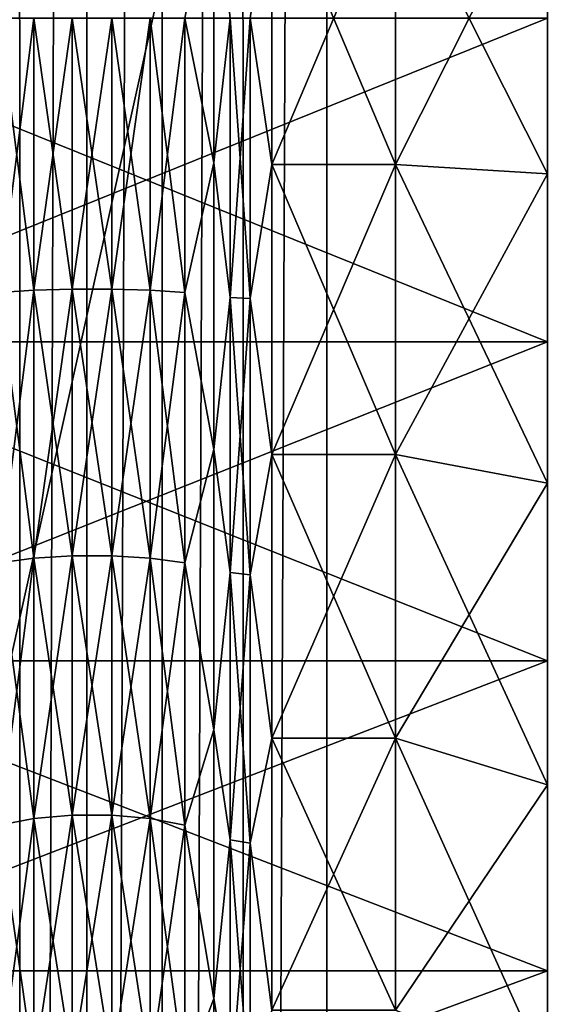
# Model space of a CAD drawing. Header units: metres. Extents: x -206 to 75, y -104 to 104.
# Tile 714 of 1056: x -36.77 to -33.29, y -6.5 to -0.01. Entities that reach past the tile are written whole.
import ezdxf

# ---------------------------------------------------------------- set-up
doc = ezdxf.new("R2010")
doc.units = ezdxf.units.M
doc.layers.add('solid_01_1-CONSUMER_THERM_B_125288', color=7, linetype='CONTINUOUS')

msp = doc.modelspace()

# ---------------------------------------------------------------- linework, layer by layer
at = {"layer": 'solid_01_1-CONSUMER_THERM_B_125288'}
for points in [[(-36.784092, 64.272545), (-36.765686, -64.293373), (-37.138596, -64.702545)], [(-36.784092, 64.272545), (-36.342251, 63.938988), (-36.765686, -64.293373)], [(-36.342251, 63.938988), (-36.32394, -63.959686), (-36.765686, -64.293373)], [(-36.342251, 63.938988), (-35.846645, 63.692299), (-36.32394, -63.959686)], [(-35.846645, 63.692299), (-35.828407, -63.712856), (-36.32394, -63.959686)], [(-35.846645, 63.692299), (-35.314156, 63.540874), (-35.828407, -63.712856)], [(-35.314156, 63.540874), (-35.295959, -63.561279), (-35.828407, -63.712856)], [(-35.314156, 63.540874), (-34.762913, 63.489876), (-35.295959, -63.561279)], [(-34.762913, 63.489876), (-34.744732, -63.510124), (-35.295959, -63.561279)], [(-30.762913, 63.490448), (-34.744732, -63.510124), (-34.762913, 63.489876)], [(-30.762913, 63.490448), (-30.744732, -63.509552), (-34.744732, -63.510124)], [(-37.500069, 41.072453, 108.410858), (37.499931, 41.072487, 108.410858), (-37.500031, -41.072514, 108.410858)], [(37.499931, 41.072487, 108.410858), (37.499969, -41.072479, 108.410858), (-37.500031, -41.072514, 108.410858)], [(-42.500034, -37.500031, 108.5), (42.499931, 37.500008, 108.5), (-42.500069, 37.499969, 108.5)], [(-42.500034, -37.500031, 108.5), (42.499966, -37.499992, 108.5), (42.499931, 37.500008, 108.5)], [(-40.000057, 18.499969, 6), (-40.000042, -18.500031, 6), (-31.800058, 18.499973, 6)], [(-40.000042, -18.500031, 6), (-31.800041, -18.500027, 6), (-31.800058, 18.499973, 6)], [(-33.300053, 6.276463, 7.950205), (-33.300049, -6.27651, 7.950202), (-33.300049, -4.235879, 7.314325)], [(-33.300053, 1.026576, 8.182261), (-33.300049, -6.27651, 7.950202), (-33.300053, 6.276463, 7.950205)], [(-33.300053, 6.276463, 7.950205), (-33.300049, -4.235879, 7.314325), (-33.300053, 4.235827, 7.314326)], [(-33.300049, -6.276519, 41.049793), (-33.300053, 6.276454, 41.049797), (-33.300053, 4.235823, 41.685677)], [(-33.300049, -1.026632, 40.817738), (-33.300053, 6.276454, 41.049797), (-33.300049, -6.276519, 41.049793)], [(-33.300049, -1.026632, 40.817738), (-33.300053, 1.026576, 40.817738), (-33.300053, 6.276454, 41.049797)], [(-33.300053, 4.235827, 7.314326), (-33.300049, -4.235879, 7.314325), (-33.300049, -2.133493, 6.929059)], [(-33.300053, 4.235827, 7.314326), (-33.300049, -2.133493, 6.929059), (-33.300053, 2.133438, 6.929059)], [(-33.300049, -4.235883, 41.685673), (-33.300053, 4.235823, 41.685677), (-33.300053, 2.133437, 42.070942)], [(-33.300049, -6.276519, 41.049793), (-33.300053, 4.235823, 41.685677), (-33.300049, -4.235883, 41.685673)], [(-33.300053, 2.133438, 6.929059), (-33.300049, -2.133493, 6.929059), (-33.300049, -0.000028, 6.800013)], [(-33.300049, -2.133494, 42.070942), (-33.300053, 2.133437, 42.070942), (-33.300049, -0.000028, 42.199989)], [(-33.300049, -4.235883, 41.685673), (-33.300053, 2.133437, 42.070942), (-33.300049, -2.133494, 42.070942)], [(-34.300049, -0.963864, 9.18029), (-33.300049, -1.026632, 8.182261), (-33.300053, 1.026576, 8.182261)], [(-34.300049, -0.963864, 9.18029), (-33.300053, 1.026576, 8.182261), (-34.300049, 0.963807, 9.18029)], [(-34.300049, 0.963807, 39.81971), (-33.300053, 1.026576, 40.817738), (-33.300049, -1.026632, 40.817738)], [(-33.300053, 1.026576, 8.182261), (-33.300049, -1.026632, 8.182261), (-33.300049, -6.27651, 7.950202)], [(-35.68795, -0.000029, 9.503132), (-35.497803, -0.952723, 9.357359), (-35.497803, 0.952665, 9.357359)], [(-35.68795, -0.000029, 39.496868), (-35.497803, 0.952665, 39.642639), (-35.497803, -0.952723, 39.642639)], [(-35.38979, -0.000029, 9.231768), (-35.497803, 0.952665, 9.357359), (-35.497803, -0.952723, 9.357359)], [(-35.497803, -0.952723, 39.642639), (-35.497803, 0.952665, 39.642639), (-35.38979, -0.000029, 39.76823)], [(-35.258686, -0.000029, 39.829144), (-35.11578, 0.963806, 39.81971), (-35.115776, -0.963863, 39.81971)], [(-35.258686, -0.000029, 9.170857), (-35.115776, -0.963863, 9.180289), (-35.11578, 0.963806, 9.180289)], [(-35.11578, 0.963806, 39.81971), (-34.300049, 0.963807, 39.81971), (-34.300049, -0.963864, 39.81971)], [(-34.300049, 0.963807, 9.18029), (-35.11578, 0.963806, 9.180289), (-35.115776, -0.963863, 9.180289)], [(-35.115776, -0.963863, 39.81971), (-35.11578, 0.963806, 39.81971), (-34.300049, -0.963864, 39.81971)], [(-34.300049, -0.963864, 9.18029), (-34.300049, 0.963807, 9.18029), (-35.115776, -0.963863, 9.180289)], [(-34.300049, -0.963864, 39.81971), (-34.300049, 0.963807, 39.81971), (-33.300049, -1.026632, 40.817738)], [(-33.300049, -0.000028, 42.199989), (-38.5849, -0.00003, 42.200001), (-38.5849, -2.13353, 42.070946)], [(-33.300049, -2.133494, 42.070942), (-33.300049, -0.000028, 42.199989), (-38.5849, -2.13353, 42.070946)], [(-33.300049, -0.000028, 6.800013), (-33.300049, -2.133493, 6.929059), (-38.5849, -0.00003, 6.8)], [(-33.300049, -2.133493, 6.929059), (-38.5849, -2.13353, 6.929053), (-38.5849, -0.00003, 6.8)], [(-36.682114, -1.792648, 39.263546), (-36.911091, -1.807611, 39.386772), (-36.911091, -0.00003, 39.496109)], [(-36.682114, -0.00003, 39.371979), (-36.682114, -1.792648, 39.263546), (-36.911091, -0.00003, 39.496109)], [(-36.682114, -0.00003, 9.628021), (-36.911091, -0.00003, 9.503891), (-36.911091, -1.807611, 9.61323)], [(-36.682114, -1.792648, 9.736455), (-36.682114, -0.00003, 9.628021), (-36.911091, -1.807611, 9.61323)], [(-36.42963, -0.000029, 39.308025), (-36.42963, -1.78494, 39.200058), (-36.682114, -0.00003, 39.371979)], [(-36.42963, -0.000029, 9.691974), (-36.682114, -0.00003, 9.628021), (-36.682114, -1.792648, 9.736455)], [(-36.42963, -1.78494, 9.799941), (-36.42963, -0.000029, 9.691974), (-36.682114, -1.792648, 9.736455)], [(-36.42963, -1.78494, 39.200058), (-36.682114, -1.792648, 39.263546), (-36.682114, -0.00003, 39.371979)], [(-36.169174, -1.784959, 39.200218), (-36.42963, -1.78494, 39.200058), (-36.42963, -0.000029, 39.308025)], [(-36.169174, -0.000029, 39.308189), (-36.169174, -1.784959, 39.200218), (-36.42963, -0.000029, 39.308025)], [(-36.169174, -0.000029, 9.691812), (-36.42963, -0.000029, 9.691974), (-36.42963, -1.78494, 9.799941)], [(-36.169174, -1.784959, 9.79978), (-36.169174, -0.000029, 9.691812), (-36.42963, -1.78494, 9.799941)], [(-35.916771, -1.792705, 39.264015), (-36.169174, -1.784959, 39.200218), (-36.169174, -0.000029, 39.308189)], [(-35.916771, -0.000029, 39.372456), (-35.916771, -1.792705, 39.264015), (-36.169174, -0.000029, 39.308189)], [(-35.916771, -0.000029, 9.627546), (-36.169174, -0.000029, 9.691812), (-36.169174, -1.784959, 9.79978)], [(-35.916771, -1.792705, 9.735983), (-35.916771, -0.000029, 9.627546), (-36.169174, -1.784959, 9.79978)], [(-35.68795, -1.807702, 39.387524), (-35.916771, -1.792705, 39.264015), (-35.916771, -0.000029, 39.372456)], [(-35.68795, -0.000029, 39.496868), (-35.68795, -1.807702, 39.387524), (-35.916771, -0.000029, 39.372456)], [(-35.68795, -0.000029, 9.503132), (-35.916771, -0.000029, 9.627546), (-35.916771, -1.792705, 9.735983)], [(-35.68795, -1.807702, 9.612475), (-35.68795, -0.000029, 9.503132), (-35.916771, -1.792705, 9.735983)], [(-35.68795, -1.807702, 9.612475), (-35.497803, -0.952723, 9.357359), (-35.68795, -0.000029, 9.503132)], [(-35.68795, -0.000029, 39.496868), (-35.497803, -0.952723, 39.642639), (-35.68795, -1.807702, 39.387524)], [(-35.38979, -1.840411, 9.343091), (-35.38979, -0.000029, 9.231768), (-35.497803, -0.952723, 9.357359)], [(-35.497803, -0.952723, 39.642639), (-35.38979, -0.000029, 39.76823), (-35.38979, -1.840411, 39.65691)], [(-35.258686, -0.000029, 9.170857), (-35.38979, -0.000029, 9.231768), (-35.38979, -1.840411, 9.343091)], [(-35.258682, -1.847753, 9.282624), (-35.258686, -0.000029, 9.170857), (-35.38979, -1.840411, 9.343091)], [(-35.258682, -1.847753, 39.717377), (-35.38979, -1.840411, 39.65691), (-35.38979, -0.000029, 39.76823)], [(-35.258686, -0.000029, 39.829144), (-35.258682, -1.847753, 39.717377), (-35.38979, -0.000029, 39.76823)], [(-35.258686, -0.000029, 39.829144), (-35.115776, -0.963863, 39.81971), (-35.258682, -1.847753, 39.717377)], [(-35.258682, -1.847753, 9.282624), (-35.115776, -0.963863, 9.180289), (-35.258686, -0.000029, 9.170857)], [(-35.68795, -1.807702, 9.612475), (-35.497799, -2.843087, 9.596168), (-35.497803, -0.952723, 9.357359)], [(-35.68795, -1.807702, 39.387524), (-35.497803, -0.952723, 39.642639), (-35.497799, -2.843087, 39.403831)], [(-35.38979, -1.840411, 9.343091), (-35.497803, -0.952723, 9.357359), (-35.497799, -2.843087, 9.596168)], [(-35.497799, -2.843087, 39.403831), (-35.497803, -0.952723, 39.642639), (-35.38979, -1.840411, 39.65691)], [(-35.258682, -1.847753, 39.717377), (-35.115776, -0.963863, 39.81971), (-35.115776, -2.876332, 39.57811)], [(-35.258682, -1.847753, 9.282624), (-35.115776, -2.876332, 9.42189), (-35.115776, -0.963863, 9.180289)], [(-35.115776, -0.963863, 39.81971), (-34.300049, -0.963864, 39.81971), (-34.300049, -2.876336, 39.57811)], [(-35.115776, -2.876332, 39.57811), (-35.115776, -0.963863, 39.81971), (-34.300049, -2.876336, 39.57811)], [(-34.300049, -0.963864, 9.18029), (-35.115776, -0.963863, 9.180289), (-35.115776, -2.876332, 9.42189)], [(-34.300049, -2.876336, 9.421891), (-34.300049, -0.963864, 9.18029), (-35.115776, -2.876332, 9.42189)], [(-34.300049, -2.876336, 9.421891), (-33.300049, -1.026632, 8.182261), (-34.300049, -0.963864, 9.18029)], [(-34.300049, -0.963864, 39.81971), (-33.300049, -1.026632, 40.817738), (-33.300049, -3.063665, 40.560406)], [(-34.300049, -2.876336, 39.57811), (-34.300049, -0.963864, 39.81971), (-33.300049, -3.063665, 40.560406)], [(-34.300049, -2.876336, 9.421891), (-33.300049, -3.063665, 8.439595), (-33.300049, -1.026632, 8.182261)], [(-33.300049, -1.026632, 8.182261), (-33.300049, -3.063665, 8.439595), (-33.300049, -6.27651, 7.950202)], [(-33.300049, -1.026632, 40.817738), (-33.300049, -6.276519, 41.049793), (-33.300045, -8.225603, 40.172588)], [(-33.300049, -3.063665, 40.560406), (-33.300049, -1.026632, 40.817738), (-33.300045, -8.225603, 40.172588)], [(-36.682114, -1.792648, 39.263546), (-36.682114, -3.559127, 38.939827), (-36.911091, -1.807611, 39.386772)], [(-36.682114, -1.792648, 9.736455), (-36.911091, -1.807611, 9.61323), (-36.911087, -3.588833, 9.939651)], [(-36.682114, -3.559127, 38.939827), (-36.911087, -3.588833, 39.060349), (-36.911091, -1.807611, 39.386772)], [(-36.682114, -3.559127, 10.060174), (-36.682114, -1.792648, 9.736455), (-36.911087, -3.588833, 9.939651)], [(-36.42963, -1.78494, 39.200058), (-36.42963, -3.543822, 38.877731), (-36.682114, -1.792648, 39.263546)], [(-36.42963, -1.78494, 9.799941), (-36.682114, -1.792648, 9.736455), (-36.682114, -3.559127, 10.060174)], [(-36.42963, -3.543822, 10.122268), (-36.42963, -1.78494, 9.799941), (-36.682114, -3.559127, 10.060174)], [(-36.42963, -3.543822, 38.877731), (-36.682114, -3.559127, 38.939827), (-36.682114, -1.792648, 39.263546)], [(-36.169174, -3.543861, 38.877888), (-36.42963, -3.543822, 38.877731), (-36.42963, -1.78494, 39.200058)], [(-36.169174, -1.784959, 39.200218), (-36.169174, -3.543861, 38.877888), (-36.42963, -1.78494, 39.200058)], [(-36.169174, -1.784959, 9.79978), (-36.42963, -1.78494, 9.799941), (-36.42963, -3.543822, 10.122268)], [(-36.169174, -3.543861, 10.12211), (-36.169174, -1.784959, 9.79978), (-36.42963, -3.543822, 10.122268)], [(-35.916767, -3.55924, 38.940289), (-36.169174, -3.543861, 38.877888), (-36.169174, -1.784959, 39.200218)], [(-35.916771, -1.792705, 39.264015), (-35.916767, -3.55924, 38.940289), (-36.169174, -1.784959, 39.200218)], [(-35.916771, -1.792705, 9.735983), (-36.169174, -1.784959, 9.79978), (-36.169174, -3.543861, 10.12211)], [(-35.916767, -3.55924, 10.059712), (-35.916771, -1.792705, 9.735983), (-36.169174, -3.543861, 10.12211)], [(-35.68795, -3.589015, 39.061089), (-35.916767, -3.55924, 38.940289), (-35.916771, -1.792705, 39.264015)], [(-35.68795, -1.807702, 39.387524), (-35.68795, -3.589015, 39.061089), (-35.916771, -1.792705, 39.264015)], [(-35.68795, -1.807702, 9.612475), (-35.916771, -1.792705, 9.735983), (-35.916767, -3.55924, 10.059712)], [(-35.68795, -3.589015, 9.938913), (-35.68795, -1.807702, 9.612475), (-35.916767, -3.55924, 10.059712)], [(-35.68795, -3.589015, 9.938913), (-35.497799, -2.843087, 9.596168), (-35.68795, -1.807702, 9.612475)], [(-35.68795, -1.807702, 39.387524), (-35.497799, -2.843087, 39.403831), (-35.68795, -3.589015, 39.061089)], [(-35.38979, -3.653956, 9.675435), (-35.38979, -1.840411, 9.343091), (-35.497799, -2.843087, 9.596168)], [(-35.497799, -2.843087, 39.403831), (-35.38979, -1.840411, 39.65691), (-35.38979, -3.653956, 39.324566)], [(-35.258682, -1.847753, 9.282624), (-35.38979, -1.840411, 9.343091), (-35.38979, -3.653956, 9.675435)], [(-35.258682, -3.668533, 39.383705), (-35.38979, -3.653956, 39.324566), (-35.38979, -1.840411, 39.65691)], [(-35.258682, -1.847753, 39.717377), (-35.258682, -3.668533, 39.383705), (-35.38979, -1.840411, 39.65691)], [(-35.258682, -3.668533, 9.616294), (-35.258682, -1.847753, 9.282624), (-35.38979, -3.653956, 9.675435)], [(-35.258682, -1.847753, 39.717377), (-35.115776, -2.876332, 39.57811), (-35.258682, -3.668533, 39.383705)], [(-35.258682, -3.668533, 9.616294), (-35.115776, -2.876332, 9.42189), (-35.258682, -1.847753, 9.282624)], [(-33.300049, -2.133493, 6.929059), (-33.300049, -4.235879, 7.314325), (-38.5849, -2.13353, 6.929053)], [(-33.300049, -2.133494, 42.070942), (-38.5849, -2.13353, 42.070946), (-38.5849, -4.235918, 41.685669)], [(-33.300049, -4.235883, 41.685673), (-33.300049, -2.133494, 42.070942), (-38.5849, -4.235918, 41.685669)], [(-33.300049, -4.235879, 7.314325), (-38.5849, -4.235918, 7.31433), (-38.5849, -2.13353, 6.929053)], [(-35.68795, -3.589015, 9.938913), (-35.497799, -4.688614, 10.070019), (-35.497799, -2.843087, 9.596168)], [(-35.68795, -3.589015, 39.061089), (-35.497799, -2.843087, 39.403831), (-35.497799, -4.688614, 38.929981)], [(-35.38979, -3.653956, 9.675435), (-35.497799, -2.843087, 9.596168), (-35.497799, -4.688614, 10.070019)], [(-35.497799, -4.688614, 38.929981), (-35.497799, -2.843087, 39.403831), (-35.38979, -3.653956, 39.324566)], [(-35.258682, -3.668533, 39.383705), (-35.115776, -2.876332, 39.57811), (-35.115776, -4.74344, 39.098717)], [(-35.258682, -3.668533, 9.616294), (-35.115776, -4.74344, 9.901282), (-35.115776, -2.876332, 9.42189)], [(-35.115776, -2.876332, 39.57811), (-34.300049, -2.876336, 39.57811), (-34.300049, -4.743446, 39.098717)], [(-35.115776, -4.74344, 39.098717), (-35.115776, -2.876332, 39.57811), (-34.300049, -4.743446, 39.098717)], [(-34.300049, -2.876336, 9.421891), (-35.115776, -2.876332, 9.42189), (-35.115776, -4.74344, 9.901282)], [(-34.300049, -4.743446, 9.901284), (-34.300049, -2.876336, 9.421891), (-35.115776, -4.74344, 9.901282)], [(-34.300049, -4.743446, 9.901284), (-33.300049, -3.063665, 8.439595), (-34.300049, -2.876336, 9.421891)], [(-34.300049, -2.876336, 39.57811), (-33.300049, -3.063665, 40.560406), (-33.300049, -5.0524, 40.049789)], [(-34.300049, -4.743446, 39.098717), (-34.300049, -2.876336, 39.57811), (-33.300049, -5.0524, 40.049789)], [(-34.300049, -4.743446, 9.901284), (-33.300049, -5.0524, 8.950211), (-33.300049, -3.063665, 8.439595)], [(-33.300049, -3.063665, 8.439595), (-33.300045, -8.225591, 8.827407), (-33.300049, -6.27651, 7.950202)], [(-33.300049, -3.063665, 8.439595), (-33.300049, -5.0524, 8.950211), (-33.300045, -8.225591, 8.827407)], [(-33.300049, -5.0524, 40.049789), (-33.300049, -3.063665, 40.560406), (-33.300045, -8.225603, 40.172588)], [(-36.682114, -3.559127, 38.939827), (-36.682114, -5.273706, 38.40554), (-36.911087, -3.588833, 39.060349)], [(-36.682114, -3.559127, 10.060174), (-36.911087, -3.588833, 9.939651), (-36.911087, -5.317723, 10.478395)], [(-36.682114, -5.273706, 10.594459), (-36.682114, -3.559127, 10.060174), (-36.911087, -5.317723, 10.478395)], [(-36.42963, -3.543822, 38.877731), (-36.42963, -5.251028, 38.345745), (-36.682114, -3.559127, 38.939827)], [(-36.42963, -3.543822, 10.122268), (-36.682114, -3.559127, 10.060174), (-36.682114, -5.273706, 10.594459)], [(-36.42963, -5.251028, 10.654255), (-36.42963, -3.543822, 10.122268), (-36.682114, -5.273706, 10.594459)], [(-36.42963, -5.251028, 38.345745), (-36.682114, -5.273706, 38.40554), (-36.682114, -3.559127, 38.939827)], [(-36.16917, -5.251085, 38.345898), (-36.42963, -5.251028, 38.345745), (-36.42963, -3.543822, 38.877731)], [(-36.169174, -3.543861, 38.877888), (-36.16917, -5.251085, 38.345898), (-36.42963, -3.543822, 38.877731)], [(-36.169174, -3.543861, 10.12211), (-36.42963, -3.543822, 10.122268), (-36.42963, -5.251028, 10.654255)], [(-36.16917, -5.251085, 10.654103), (-36.169174, -3.543861, 10.12211), (-36.42963, -5.251028, 10.654255)], [(-35.916767, -5.273874, 38.405987), (-36.16917, -5.251085, 38.345898), (-36.169174, -3.543861, 38.877888)], [(-35.916767, -3.55924, 38.940289), (-35.916767, -5.273874, 38.405987), (-36.169174, -3.543861, 38.877888)], [(-35.916767, -3.55924, 10.059712), (-36.169174, -3.543861, 10.12211), (-36.16917, -5.251085, 10.654103)], [(-35.916767, -5.273874, 10.594014), (-35.916767, -3.55924, 10.059712), (-36.16917, -5.251085, 10.654103)], [(-35.687946, -5.317992, 38.522316), (-35.916767, -5.273874, 38.405987), (-35.916767, -3.55924, 38.940289)], [(-35.68795, -3.589015, 39.061089), (-35.687946, -5.317992, 38.522316), (-35.916767, -3.55924, 38.940289)], [(-35.68795, -3.589015, 9.938913), (-35.916767, -3.55924, 10.059712), (-35.916767, -5.273874, 10.594014)], [(-36.682114, -5.273706, 38.40554), (-36.911087, -5.317723, 38.521606), (-36.911087, -3.588833, 39.060349)], [(-35.687946, -5.317992, 10.477684), (-35.68795, -3.589015, 9.938913), (-35.916767, -5.273874, 10.594014)], [(-35.687946, -5.317992, 10.477684), (-35.497799, -4.688614, 10.070019), (-35.68795, -3.589015, 9.938913)], [(-35.68795, -3.589015, 39.061089), (-35.497799, -4.688614, 38.929981), (-35.687946, -5.317992, 38.522316)], [(-35.389786, -5.414218, 10.223955), (-35.38979, -3.653956, 9.675435), (-35.497799, -4.688614, 10.070019)], [(-35.497799, -4.688614, 38.929981), (-35.38979, -3.653956, 39.324566), (-35.389786, -5.414218, 38.776043)], [(-35.258682, -3.668533, 9.616294), (-35.38979, -3.653956, 9.675435), (-35.389786, -5.414218, 10.223955)], [(-35.258682, -5.435818, 38.832996), (-35.389786, -5.414218, 38.776043), (-35.38979, -3.653956, 39.324566)], [(-35.258682, -3.668533, 39.383705), (-35.258682, -5.435818, 38.832996), (-35.38979, -3.653956, 39.324566)], [(-35.258682, -5.435818, 10.167003), (-35.258682, -3.668533, 9.616294), (-35.389786, -5.414218, 10.223955)], [(-35.258682, -3.668533, 39.383705), (-35.115776, -4.74344, 39.098717), (-35.258682, -5.435818, 38.832996)], [(-35.258682, -5.435818, 10.167003), (-35.115776, -4.74344, 9.901282), (-35.258682, -3.668533, 9.616294)], [(-33.300049, -4.235879, 7.314325), (-33.300049, -6.27651, 7.950202), (-38.5849, -4.235918, 7.31433)], [(-33.300049, -4.235883, 41.685673), (-38.5849, -4.235918, 41.685669), (-38.584896, -6.276537, 41.049786)], [(-33.300049, -6.27651, 7.950202), (-38.584896, -6.276537, 7.950212), (-38.5849, -4.235918, 7.31433)], [(-33.300049, -6.276519, 41.049793), (-33.300049, -4.235883, 41.685673), (-38.584896, -6.276537, 41.049786)], [(-35.687946, -5.317992, 10.477684), (-35.497799, -6.4602, 10.771439), (-35.497799, -4.688614, 10.070019)], [(-35.687946, -5.317992, 38.522316), (-35.497799, -4.688614, 38.929981), (-35.497799, -6.4602, 38.228561)], [(-35.389786, -5.414218, 10.223955), (-35.497799, -4.688614, 10.070019), (-35.497799, -6.4602, 10.771439)], [(-35.497799, -6.4602, 38.228561), (-35.497799, -4.688614, 38.929981), (-35.389786, -5.414218, 38.776043)], [(-35.258682, -5.435818, 38.832996), (-35.115776, -4.74344, 39.098717), (-35.115776, -6.535741, 38.389095)], [(-35.258682, -5.435818, 10.167003), (-35.115776, -6.535741, 10.610905), (-35.115776, -4.74344, 9.901282)], [(-35.115776, -4.74344, 39.098717), (-34.300049, -4.743446, 39.098717), (-34.300049, -6.535749, 38.389091)], [(-35.115776, -6.535741, 38.389095), (-35.115776, -4.74344, 39.098717), (-34.300049, -6.535749, 38.389091)], [(-34.300049, -4.743446, 9.901284), (-35.115776, -4.74344, 9.901282), (-35.115776, -6.535741, 10.610905)], [(-34.300049, -6.535749, 10.610909), (-34.300049, -4.743446, 9.901284), (-35.115776, -6.535741, 10.610905)], [(-34.300049, -6.535749, 10.610909), (-33.300049, -5.0524, 8.950211), (-34.300049, -4.743446, 9.901284)], [(-34.300049, -4.743446, 39.098717), (-33.300049, -5.0524, 40.049789), (-33.300049, -6.96147, 39.293941)], [(-34.300049, -6.535749, 38.389091), (-34.300049, -4.743446, 39.098717), (-33.300049, -6.96147, 39.293941)], [(-34.300049, -6.535749, 10.610909), (-33.300049, -6.96147, 9.706058), (-33.300049, -5.0524, 8.950211)], [(-33.300049, -5.0524, 8.950211), (-33.300049, -6.96147, 9.706058), (-33.300045, -8.225591, 8.827407)], [(-33.300049, -5.0524, 40.049789), (-33.300045, -8.225603, 40.172588), (-33.300045, -10.054789, 39.066803)], [(-33.300049, -6.96147, 39.293941), (-33.300049, -5.0524, 40.049789), (-33.300045, -10.054789, 39.066803)], [(-36.42963, -5.251028, 38.345745), (-36.42963, -6.881662, 37.611855), (-36.682114, -5.273706, 38.40554)], [(-36.42963, -5.251028, 10.654255), (-36.682114, -5.273706, 10.594459), (-36.682114, -6.911383, 11.331517)], [(-36.42963, -6.881662, 11.388144), (-36.42963, -5.251028, 10.654255), (-36.682114, -6.911383, 11.331517)], [(-36.16917, -6.881738, 37.612), (-36.42963, -6.881662, 37.611855), (-36.42963, -5.251028, 38.345745)], [(-36.16917, -5.251085, 38.345898), (-36.16917, -6.881738, 37.612), (-36.42963, -5.251028, 38.345745)], [(-36.16917, -5.251085, 10.654103), (-36.42963, -5.251028, 10.654255), (-36.42963, -6.881662, 11.388144)], [(-36.16917, -6.881738, 11.388), (-36.16917, -5.251085, 10.654103), (-36.42963, -6.881662, 11.388144)], [(-35.916767, -6.911603, 37.668903), (-36.16917, -6.881738, 37.612), (-36.16917, -5.251085, 38.345898)], [(-35.916767, -5.273874, 38.405987), (-35.916767, -6.911603, 37.668903), (-36.16917, -5.251085, 38.345898)], [(-35.916767, -5.273874, 10.594014), (-36.16917, -5.251085, 10.654103), (-36.16917, -6.881738, 11.388)], [(-36.682114, -5.273706, 38.40554), (-36.682114, -6.911383, 37.668484), (-36.911087, -5.317723, 38.521606)], [(-36.682114, -5.273706, 10.594459), (-36.911087, -5.317723, 10.478395), (-36.911087, -6.969069, 11.221605)], [(-36.682114, -6.911383, 11.331517), (-36.682114, -5.273706, 10.594459), (-36.911087, -6.969069, 11.221605)], [(-36.682114, -6.911383, 37.668484), (-36.911087, -6.969069, 37.778397), (-36.911087, -5.317723, 38.521606)], [(-36.42963, -6.881662, 37.611855), (-36.682114, -6.911383, 37.668484), (-36.682114, -5.273706, 38.40554)], [(-35.916767, -6.911603, 11.331097), (-35.916767, -5.273874, 10.594014), (-36.16917, -6.881738, 11.388)], [(-35.687946, -6.969421, 37.779068), (-35.916767, -6.911603, 37.668903), (-35.916767, -5.273874, 38.405987)], [(-35.687946, -5.317992, 38.522316), (-35.687946, -6.969421, 37.779068), (-35.916767, -5.273874, 38.405987)], [(-35.687946, -5.317992, 10.477684), (-35.916767, -5.273874, 10.594014), (-35.916767, -6.911603, 11.331097)], [(-35.687946, -6.969421, 11.220932), (-35.687946, -5.317992, 10.477684), (-35.916767, -6.911603, 11.331097)], [(-35.687946, -6.969421, 11.220932), (-35.497799, -6.4602, 10.771439), (-35.687946, -5.317992, 10.477684)], [(-35.687946, -5.317992, 38.522316), (-35.497799, -6.4602, 38.228561), (-35.687946, -6.969421, 37.779068)], [(-35.389786, -7.09553, 10.980652), (-35.389786, -5.414218, 10.223955), (-35.497799, -6.4602, 10.771439)], [(-35.497799, -6.4602, 38.228561), (-35.389786, -5.414218, 38.776043), (-35.389786, -7.09553, 38.019348)], [(-35.258682, -5.435818, 10.167003), (-35.389786, -5.414218, 10.223955), (-35.389786, -7.09553, 10.980652)], [(-35.258682, -7.123837, 38.07328), (-35.389786, -7.09553, 38.019348), (-35.389786, -5.414218, 38.776043)], [(-35.258682, -5.435818, 38.832996), (-35.258682, -7.123837, 38.07328), (-35.389786, -5.414218, 38.776043)], [(-35.258682, -7.123837, 10.926718), (-35.258682, -5.435818, 10.167003), (-35.389786, -7.09553, 10.980652)], [(-35.258682, -5.435818, 38.832996), (-35.115776, -6.535741, 38.389095), (-35.258682, -7.123837, 38.07328)], [(-35.258682, -7.123837, 10.926718), (-35.115776, -6.535741, 10.610905), (-35.258682, -5.435818, 10.167003)], [(-33.300049, -6.27651, 7.950202), (-33.300045, -8.225591, 8.827407), (-38.584896, -6.276537, 7.950212)], [(-33.300049, -6.276519, 41.049793), (-38.584896, -6.276537, 41.049786), (-38.584896, -8.225631, 40.172573)], [(-33.300045, -8.225603, 40.172588), (-33.300049, -6.276519, 41.049793), (-38.584896, -8.225631, 40.172573)], [(-33.300045, -8.225591, 8.827407), (-38.584896, -8.225631, 8.827429), (-38.584896, -6.276537, 7.950212)], [(-35.687946, -6.969421, 11.220932), (-35.497799, -8.129904, 11.689366), (-35.497799, -6.4602, 10.771439)], [(-35.687946, -6.969421, 37.779068), (-35.497799, -6.4602, 38.228561), (-35.497799, -8.129904, 37.310635)], [(-35.389786, -7.09553, 10.980652), (-35.497799, -6.4602, 10.771439), (-35.497799, -8.129904, 11.689366)], [(-35.497799, -8.129904, 37.310635), (-35.497799, -6.4602, 38.228561), (-35.389786, -7.09553, 38.019348)]]:
    msp.add_3dface(points, dxfattribs=at)

doc.saveas('drawing.dxf')
